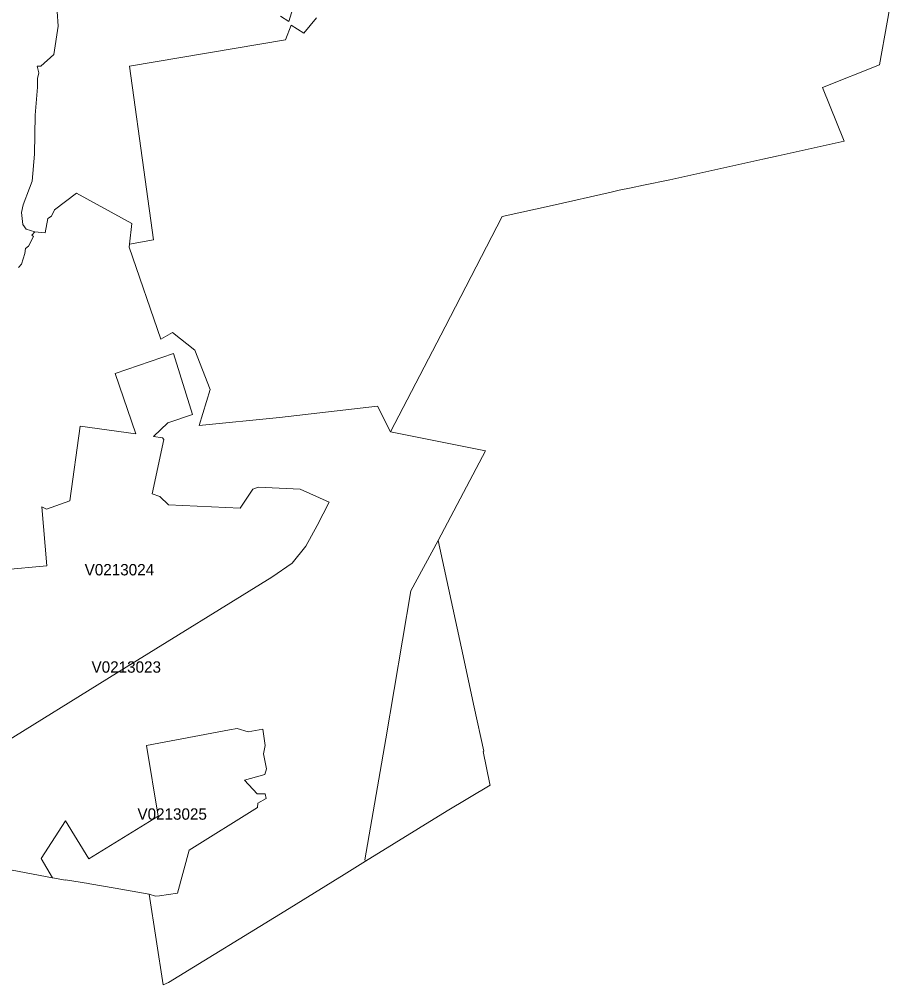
# Model space of a CAD drawing. Extents: x 369010 to 735936, y 6377141 to 6616555.
# Drawn here: x 523151 to 530838, y 6413723 to 6422204 of the extents above; entities that cross this region are included whole.
import ezdxf
from ezdxf.enums import TextEntityAlignment as Align

# ---------------------------------------------------------------- set-up
doc = ezdxf.new("R2010")
doc.units = 0
doc.header["$LTSCALE"] = 40
doc.layers.add('3', color=7, linetype='Continuous', lineweight=13)
doc.layers.add('4', color=7, linetype='Continuous')

msp = doc.modelspace()

# ---------------------------------------------------------------- linework, layer by layer
at = {"layer": '3'}
for points in [[(525759.7, 6422216.33), (525650.47, 6422081.28), (525539.25, 6422154.27), (525489.93, 6422023.52), (524119.23, 6421792.31), (524255.11, 6420796.31), (524329.09, 6420266.03), (524117.9, 6420228.8), (524115.26, 6420202.98), (524392.48, 6419394.32), (524497.41, 6419452.25), (524692.2, 6419297.84), (524826.76, 6418950.77), (524730.27, 6418636.48), (525436.97, 6418706.82), (526295.77, 6418805.96), (526411.13, 6418580.21), (526890.1, 6419503.72), (527392.24, 6420470.76), (527829.17, 6420568.08), (528349.51, 6420685.92), (528417.37, 6420703.13), (528522.63, 6420724.48), (528631.69, 6420746.16), (528861.91, 6420794.98), (529680.66, 6420974.56), (529814.88, 6421005.67), (530393.48, 6421132.94), (530203.82, 6421605.79), (530704.14, 6421805.88), (530837.7, 6422556.61)], [(525567.06, 6422345.1), (525517.9, 6422186.21), (525445.08, 6422231.23)], [(525445.08, 6422231.23), (525517.9, 6422186.21), (525567.06, 6422345.1)], [(523142.59, 6420022.91), (523170.56, 6420053.03), (523198.36, 6420147.37), (523206.8, 6420190.23), (523230.47, 6420211.58), (523275.49, 6420295.16), (523260.43, 6420308.07), (523286.08, 6420336.04), (523211.94, 6420361.36), (523181.98, 6420402.08), (523171.22, 6420507.17), (523186.28, 6420573.54), (523239.74, 6420721.5), (523264.4, 6420782.41), (523285.92, 6421020.4), (523290.05, 6421363.33), (523309.91, 6421609.1), (523312.07, 6421684.07), (523322.82, 6421733.39), (523307.76, 6421793.47), (523339.87, 6421793.47), (523455.56, 6421896.41), (523491.97, 6422145), (523483.86, 6422271.94)], [(523483.86, 6422271.94), (523491.97, 6422145), (523455.56, 6421896.41), (523339.87, 6421793.47), (523307.76, 6421793.47), (523322.82, 6421733.39), (523312.07, 6421684.07), (523309.91, 6421609.1), (523290.05, 6421363.33), (523285.92, 6421020.4), (523264.4, 6420782.41), (523239.74, 6420721.5), (523186.28, 6420573.54), (523171.22, 6420507.17), (523181.98, 6420402.08), (523211.94, 6420361.36), (523286.08, 6420336.04), (523377.11, 6420329.26), (523402.76, 6420453.55), (523434.87, 6420475.07), (523460.52, 6420530.67), (523653.33, 6420676.48), (524138.76, 6420410.85), (524117.9, 6420228.8), (524329.09, 6420266.03), (524255.11, 6420796.31), (524119.23, 6421792.31), (525489.93, 6422023.52), (525539.25, 6422154.27), (525650.47, 6422081.28), (525759.7, 6422216.33)], [(522840.71, 6414776.1), (523441.16, 6414662.56), (523341.86, 6414832.37), (523556.02, 6415162.39), (523761.74, 6414828.07), (524371.29, 6415204.43), (524267.52, 6415824.9), (524996.9, 6415962.43), (525063.26, 6415973.19), (525159.75, 6415943.23), (525288.18, 6415968.89), (525309.53, 6415823.08), (525296.79, 6415752.41), (525320.29, 6415619.67), (525307.38, 6415568.2), (525129.63, 6415518.88), (525241.01, 6415400.88), (525309.53, 6415398.73), (525318.14, 6415358.01), (525245.32, 6415317.3), (525243.17, 6415280.89), (524642.22, 6414905.19), (524541.1, 6414526.19), (524382.55, 6414502.52), (524346.13, 6414500.37), (524292.01, 6414517.91), (524415.15, 6413722.83), (524460.33, 6413743.36), (525483.48, 6414369.62), (526002.33, 6414692.19), (526189.85, 6414807.71), (526184.72, 6414820.29), (526369.59, 6415882), (526589.38, 6417183.52), (526827.7, 6417626.74), (527244.77, 6418414.21), (526411.13, 6418580.21), (526295.77, 6418805.96), (525436.97, 6418706.82), (524730.27, 6418636.48), (524826.76, 6418950.77), (524692.2, 6419297.84), (524497.41, 6419452.25), (524392.48, 6419394.32), (524115.26, 6420202.98), (524117.9, 6420228.8), (524138.76, 6420410.85), (523653.33, 6420676.48), (523460.52, 6420530.67), (523434.87, 6420475.07), (523402.76, 6420453.55)], [(523402.76, 6420453.55), (523377.11, 6420329.26), (523286.08, 6420336.04)], [(523286.08, 6420336.04), (523260.43, 6420308.07), (523275.49, 6420295.16), (523230.47, 6420211.58), (523206.8, 6420190.23), (523198.36, 6420147.37), (523170.56, 6420053.03), (523142.59, 6420022.91)], [(522860.24, 6415749.93), (524090.27, 6416513.89), (525367.13, 6417304.17), (525547.03, 6417426.32), (525666.86, 6417576.43), (525765.33, 6417756.5), (525871.75, 6417960.73), (525616.87, 6418076.58), (525249.62, 6418094.62), (525223.97, 6418086.02), (525200.47, 6418075.42), (525091.23, 6417910.25), (524460, 6417938.05), (524385.03, 6418013.03), (524318.66, 6418034.54), (524419.95, 6418514.17), (524407.04, 6418527.08), (524329.92, 6418539.99), (524456.36, 6418659.98), (524670.52, 6418732.8), (524504.69, 6419267.22), (523993.45, 6419092.28), (524174.34, 6418562.34), (523685.11, 6418630.85), (523593.92, 6417974.13), (523390.51, 6417901.31), (523347.65, 6417920.51), (523394.16, 6417403.81), (523010.35, 6417366.4)], [(523010.35, 6417366.4), (523394.16, 6417403.81), (523347.65, 6417920.51), (523390.51, 6417901.31), (523593.92, 6417974.13), (523685.11, 6418630.85), (524174.34, 6418562.34), (523993.45, 6419092.28), (524504.69, 6419267.22), (524670.52, 6418732.8), (524456.36, 6418659.98), (524329.92, 6418539.99), (524407.04, 6418527.08), (524419.95, 6418514.17), (524318.66, 6418034.54), (524385.03, 6418013.03), (524460, 6417938.05), (525091.23, 6417910.25), (525200.47, 6418075.42), (525223.97, 6418086.02), (525249.62, 6418094.62), (525616.87, 6418076.58), (525871.75, 6417960.73), (525765.33, 6417756.5), (525666.86, 6417576.43), (525547.03, 6417426.32), (525367.13, 6417304.17), (524090.27, 6416513.89), (522860.24, 6415749.93)]]:
    msp.add_lwpolyline(points, dxfattribs=at)
for points in [[(526827.7, 6417626.74), (526589.38, 6417183.52), (526369.59, 6415882), (526184.72, 6414820.29), (526189.85, 6414807.71), (526906.65, 6415248.95), (527284.82, 6415476.18), (527284, 6415484.95), (527222.76, 6415771.28), (527229.38, 6415775.58), (527145.47, 6416161.04), (527033.42, 6416678.4)], [(523441.16, 6414662.56), (523557.67, 6414640.39), (523558.17, 6414643.7), (523760.08, 6414610.76), (523769.68, 6414608.78), (523991.46, 6414571.37), (524292.01, 6414517.91), (524292.01, 6414517.91), (524346.13, 6414500.37), (524382.55, 6414502.52), (524541.1, 6414526.19), (524642.22, 6414905.19), (525243.17, 6415280.89), (525245.32, 6415317.3), (525318.14, 6415358.01), (525309.53, 6415398.73), (525241.01, 6415400.88), (525129.63, 6415518.88), (525307.38, 6415568.2), (525320.29, 6415619.67), (525296.79, 6415752.41), (525309.53, 6415823.08), (525288.18, 6415968.89), (525159.75, 6415943.23), (525063.26, 6415973.19), (524996.9, 6415962.43), (524267.52, 6415824.9), (524371.29, 6415204.43), (523761.74, 6414828.07), (523556.02, 6415162.39), (523341.86, 6414832.37)]]:
    msp.add_lwpolyline(points, close=True, dxfattribs=at)

# ---------------------------------------------------------------- texts
at = {"layer": '4'}
for s, p in [('V0213024', (524029.73, 6417318.82)), ('V0213023', (524090.27, 6416463.89)), ('V0213025', (524493.45, 6415172.27))]:
    msp.add_text(s, height=100, dxfattribs=at).set_placement(p, align=Align.CENTER)

doc.saveas('drawing.dxf')
